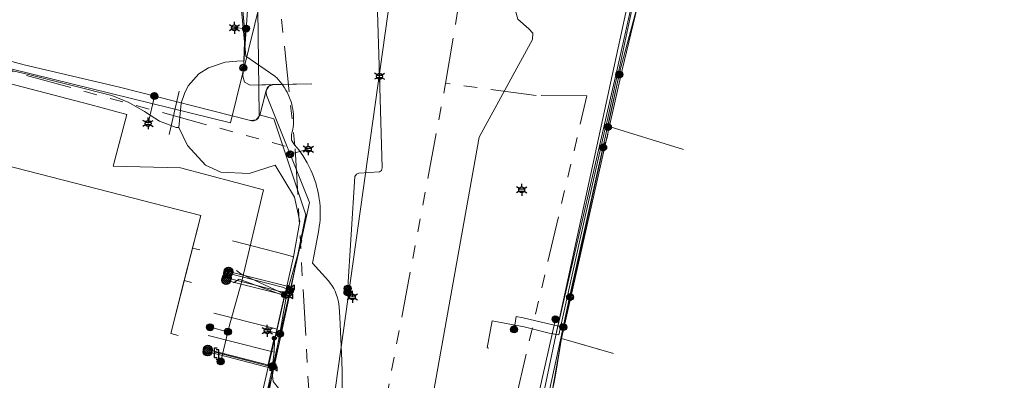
# Model space of a CAD drawing. Header units: metres. Extents: x 197355 to 199157, y 355772 to 356286.
# Tile 259 of 303: x 198695 to 198824, y 355919 to 355966. Entities that reach past the tile are written whole.
import ezdxf
from ezdxf.enums import TextEntityAlignment as Align
from ezdxf.lldxf.tags import DXFTag

# ---------------------------------------------------------------- set-up
doc = ezdxf.new("R2010")
doc.units = ezdxf.units.M
doc.linetypes.add('RI-GWA', pattern=[18.45, 6, -1.8, 1.75, -1.8, 1.75, -1.8, 1.75, -1.8])
for name, color, linetype, lineweight in [('B-WE-KL-DATA_HULPSTUK_KPNB.V.-S', 90, 'Continuous', 25), ('B-WE-KL-DATA_KABELBUNDEL_KPNB.V.-G', 90, 'Continuous', 18), ('B-WE-KL-DATA_KABELBUNDEL_ZIGGOB.V.-G', 94, 'Continuous', 18), ('B-WE-KL-DATA_TELECOM_REGGEFIBEROPERATORB.V.-G', 90, 'KL-TELECOM-ALGEMEEN-N', 18), ('B-WE-KL-DATA_TELECOM_TMOBILENETHERLANDSB.V.-G', 128, 'KL-TELECOM-ALGEMEEN-N', 18), ('B-WE-KL-DATA_TELECOM_ZIGGOB.V.-G', 94, 'KL-TELECOM-ALGEMEEN-N', 18), ('B-WE-KL-DATA_ZIGGOB.V.-G', 94, 'KL-DATA-N', 18), ('B-WE-KL-ET_LS_ENEXISNETBEHEERB.V.-G', 190, 'KL-LS-N', 18), ('B-WE-KL-ET_LS_HULPSTUK_ENEXISNETBEHEERB.V.-G', 190, 'Continuous', 18), ('B-WE-KL-ET_LS_HULPSTUK_ENEXISNETBEHEERB.V.-S', 190, 'Continuous', 25), ('B-WE-KL-ET_LS_KABELBUNDEL_ENEXISNETBEHEERB.V.-G', 190, 'KL-BUNDEL-N', 18), ('B-WE-KL-GAS_HULPSTUK_ENEXISNETBEHEERB.V.-S', 30, 'Continuous', 25), ('B-WE-KL-GAS_LD_ENEXISNETBEHEERB.V.-G', 50, 'KL-GAS-LD-N', 18), ('B-WE-KL-GAS_LD_HOOFDLEIDING_100 MBAR_PE_ENEXISNETBEHEERB.V.-G', 50, 'KL-GAS-LD-N', 18), ('B-WE-KL-GAS_LD_HOOFDLEIDING_100 MBAR_PVC_ENEXISNETBEHEERB.V.-G', 50, 'KL-GAS-LD-N', 18), ('B-WE-KL-WATER_HULPSTUK_NVWATERLEIDINGMAATSCHAPPIJLIMBURG-S', 170, 'Continuous', 25), ('B-WE-KL-WATER_TRANSPORTLEIDING_NVWATERLEIDINGMAATSCHAPPIJLIMBURG-G', 170, 'KL-WATER-TR-N', 18), ('B-WE-RI-GWA_GEMEENTEROERMOND-G', 30, 'RI-GWA', 18)]:
    doc.layers.add(name, color=color, linetype=linetype, lineweight=lineweight)
doc.styles.add('NLCS-ISO', font='NLCS-ISO.ttf')
doc.styles.get("Standard").update_dxf_attribs({"font": 'isocp.shx'})
doc.linetypes.add('KL-BUNDEL-N', pattern='A,28,-5,[103,NLCS.SHX,S=1.25,R=0,X=0,Y=0],-5,[103,NLCS.SHX,S=1.25,R=0,X=0,Y=0],-5,[103,NLCS.SHX,S=1.25,R=0,X=0,Y=0],-5,[103,NLCS.SHX,S=1.25,R=0,X=0,Y=0],-5', length=53)
tags = doc.linetypes.add('KL-DATA-N', pattern='A,4,-1,[101,NLCS.SHX,S=0.5,R=0,X=0,Y=0],-1,4,-1,["D",Standard,S=1,R=0,X=-0.25,Y=-0.5],-1.5', length=12.5).pattern_tags.tags
tags[18] = DXFTag(74, 10)
tags = doc.linetypes.add('KL-GAS-LD-N', pattern='A,4,-1,[69,NLCS.SHX,S=0.5,R=0,X=0,Y=0],-1,4,-1,["L",Standard,S=1,R=0,X=0.25,Y=-0.5],-2', length=13).pattern_tags.tags
tags[18] = DXFTag(74, 10)
tags = doc.linetypes.add('KL-LS-N', pattern='A,4,-1,[103,NLCS.SHX,S=0.75,R=0,X=0,Y=0],-1,4,-1,["L",Standard,S=1,R=0,X=0,Y=-0.5],-2', length=13).pattern_tags.tags
tags[18] = DXFTag(74, 10)
doc.linetypes.add('KL-TELECOM-ALGEMEEN-N', pattern='A,7,-1,[101,NLCS.SHX,S=0.5,R=0,X=0,Y=0],-1', length=9)
doc.linetypes.add('KL-WATER-TR-N', pattern='A,7,-0.5,[168,NLCS.SHX,S=0.75,R=0,X=0.75,Y=0],-2,[168,NLCS.SHX,S=0.75,R=0,X=0.75,Y=0],-2', length=11.5)

# ---------------------------------------------------------------- blocks, each defined once
blk = doc.blocks.new('SKL-ET_HULP_MOF-SO')
h = blk.add_hatch()
h.set_pattern_fill('ANSI31', color=256, scale=6, style=0)
h.set_pattern_definition([(45, (-2.25, -126.982), (-0.53033, 0.53033), [])])
edge = h.paths.add_edge_path()
edge.add_arc((0, 0), 2.25, 0, 360)
at = {"linetype": 'Continuous'}
blk.add_circle((0, 0), 2.25, dxfattribs=at)
blk = doc.blocks.new('SKL-WTB_HULP_AANSLUITPUNT-SO')
h = blk.add_hatch()
h.set_pattern_fill('ANSI31', color=256, scale=3, style=0)
h.set_pattern_definition([(45, (-1.125, -63.491), (-0.265165, 0.265165), [])])
edge = h.paths.add_edge_path()
edge.add_arc((0, 0), 1.12, 0, 360)
at = {"linetype": 'Continuous'}
blk.add_circle((0, 0), 1.12, dxfattribs=at)
blk = doc.blocks.new('SKL-WTB_HULP_AFSLUITER-SO')
for p, q in [((2.3, 1.37), (-2.3, -1.37)), ((-2.3, 1.37), (2.3, -1.37)), ((2.3, -1.37), (2.3, 1.37))]:
    blk.add_line(p, q)
at = {"ltscale": 0.1}
blk.add_line((-2.3, -1.37), (-2.3, 1.37), dxfattribs=at)
blk = doc.blocks.new('SKL-WTB_HULP_VERLOOPSTUK-SO')
for p, q in [((-0.54, -0.38), (-0.54, 0.87)), ((-0.54, 0.87), (-0.19, 0.87)), ((0.05, 0.6), (-0.3, 0.6)), ((0.05, -0.65), (0.05, 0.6)), ((-0.54, -0.38), (-0.19, -0.38)), ((0.05, -0.65), (-0.3, -0.65))]:
    blk.add_line(p, q)
blk = doc.blocks.new('SKL-ET_HULP_AANSLUITPUNT-SO')
h = blk.add_hatch()
h.set_pattern_fill('ANSI31', color=256, scale=30, style=0)
h.set_pattern_definition([(45, (-11.25, -634.91), (-2.65165, 2.65165), [])])
edge = h.paths.add_edge_path()
edge.add_arc((0, 0), 11.2, 0, 360)
at = {"linetype": 'Continuous'}
blk.add_circle((0, 0), 11.2, dxfattribs=at)
blk = doc.blocks.new('B-SIE-WEG_LICHTMAST-SO')
at = {"ltscale": 0.1}
for p, q in [((-0.33, 0.19), (-0.67, 0.39)), ((0, 0.39), (0, 0.77)), ((0.33, 0.19), (0.67, 0.39)), ((-0.33, -0.19), (-0.67, -0.39)), ((0, -0.39), (0, -0.77)), ((0.33, -0.19), (0.67, -0.39))]:
    blk.add_line(p, q, dxfattribs=at)
at = {"flags": 128}
for points in [[(-0.35, 0.15), (0.35, 0.15)], [(-0.35, -0.15), (0.35, -0.15)]]:
    blk.add_lwpolyline(points, dxfattribs=at)
at = {"ltscale": 0.1}
blk.add_circle((0, 0), 0.386, dxfattribs=at)
at = {"style": 'NLCS-ISO'}
blk.add_attdef('TYPE', text='', height=0.549, dxfattribs=at).set_placement((0, 0.77), align=Align.BOTTOM_CENTER)
blk = doc.blocks.new('SIE-WEG_AFVALBAK_TYPE_01')
for radius in [0.25, 0.156]:
    blk.add_circle((0, 0), radius)

msp = doc.modelspace()

# ---------------------------------------------------------------- linework, layer by layer
at = {"layer": 'B-WE-KL-DATA_KABELBUNDEL_KPNB.V.-G', "flags": 128}
for points in [[(198773.29, 355959.002), (198773.411, 355959.555), (198773.421, 355959.602), (198777.596, 355975.184), (198777.638, 355975.389), (198777.828, 355976.33)], [(198777.596, 355975.183), (198773.421, 355959.601), (198773.411, 355959.555), (198766.787, 355929.868), (198765.934, 355925.946), (198765.658, 355924.68), (198764.075, 355917.294)], [(198687.263, 355959.57), (198690.829, 355958.488), (198696.271, 355957.077), (198703.956, 355955.083), (198708.803, 355953.786), (198707.021, 355947.011), (198715.818, 355946.789), (198726.711, 355943.902), (198723.836, 355931.955), (198722.318, 355926.512), (198722.032, 355925.335)], [(198773.279, 355958.966), (198771.754, 355952.132)], [(198771.792, 355952.146), (198773.29, 355959.002)], [(198773.289, 355958.999), (198771.792, 355952.146)], [(198714.332, 355951.148), (198715.655, 355956.819)], [(198771.177, 355949.456), (198771.217, 355949.635), (198771.263, 355949.796), (198771.417, 355950.062), (198771.547, 355950.34), (198771.653, 355950.628), (198771.733, 355950.925), (198771.787, 355951.227), (198771.815, 355951.533), (198771.817, 355951.84), (198771.792, 355952.146)], [(198766.787, 355929.868), (198771.142, 355949.387)], [(198771.178, 355949.459), (198766.846, 355929.87)], [(198766.846, 355929.87), (198771.177, 355949.456)], [(198765.947, 355925.942), (198766.846, 355929.87)], [(198759.5, 355925.652), (198759.796, 355927.325), (198760.69, 355927.165), (198764.59, 355926.26), (198765.934, 355925.946), (198765.947, 355925.943)], [(198764.59, 355926.26), (198760.69, 355927.165)], [(198722.032, 355925.336), (198719.695, 355925.926)], [(198763.735, 355915.743), (198763.795, 355916.015), (198764.075, 355917.294), (198765.658, 355924.68), (198765.947, 355925.942)], [(198722.032, 355925.335), (198721.089, 355921.45)]]:
    msp.add_lwpolyline(points, dxfattribs=at)
at = {"layer": 'B-WE-KL-DATA_KABELBUNDEL_ZIGGOB.V.-G', "flags": 128}
for points in [[(198779.772, 355982.919), (198778.724, 355982.404), (198777.879, 355981.73), (198777.272, 355980.925), (198776.927, 355980.019), (198764.987, 355924.877)], [(198764.987, 355924.877), (198773.071, 355959.862), (198777.534, 355979.885), (198777.848, 355980.83), (198778.345, 355981.674), (198778.997, 355982.37), (198779.768, 355982.88)], [(198765.724, 355924.458), (198773.652, 355959.64), (198777.405, 355975.241), (198778.992, 355978.528), (198779.768, 355982.88)], [(198686.682, 355948.708), (198718.497, 355940.566), (198717.405, 355936.299)], [(198717.405, 355936.299), (198716.313, 355932.031)], [(198717.405, 355936.299), (198718.373, 355936.046)], [(198716.313, 355932.031), (198714.544, 355925.117), (198715.513, 355924.869)], [(198717.282, 355931.783), (198716.313, 355932.031)], [(198723.032, 355847.208), (198723.637, 355850.676), (198727.059, 355849.689), (198734.459, 355847.911), (198737.726, 355847.672), (198738.352, 355853.333), (198738.693, 355855.44), (198739.044, 355856.997), (198739.688, 355857.917), (198755.89, 355891.258), (198757.306, 355894.441), (198759.106, 355899.135), (198760.504, 355903.703), (198764.987, 355924.877)], [(198751.938, 355876.231), (198755.955, 355889.46), (198757.185, 355891.588), (198758.439, 355894.412), (198759.701, 355897.892), (198760.952, 355901.981), (198762.176, 355906.621), (198763.355, 355911.747), (198764.472, 355917.288), (198765.724, 355924.458)], [(198765.724, 355924.458), (198767.261, 355924.018)], [(198767.261, 355924.018), (198772.526, 355922.511)]]:
    msp.add_lwpolyline(points, dxfattribs=at)
at = {"layer": 'B-WE-KL-DATA_TELECOM_REGGEFIBEROPERATORB.V.-G', "flags": 128}
for points in [[(198721.277, 355989.029), (198722.458, 355988.589), (198725.456, 355987.574), (198723.177, 355978.055), (198721.668, 355972.494), (198722.82, 355972.148), (198723.612, 355971.808), (198724.267, 355964.485), (198724.102, 355960.788), (198723.22, 355960.732), (198721.689, 355960.64), (198719.494, 355959.881), (198718.215, 355959.084), (198716.819, 355957.54), (198716.337, 355956.526), (198715.905, 355955.27), (198715.614, 355952.064), (198716.724, 355949.705), (198719.096, 355947.152), (198721.098, 355946.246), (198724.803, 355946.045), (198728.216, 355947.146), (198730.752, 355942.975), (198731.464, 355939.766), (198730.636, 355935.164)], [(198907.114, 355954.914), (198900.193, 355956.97), (198898.852, 355960.838), (198899.764, 355963.391), (198897.011, 355964.261), (198894.249, 355969.099), (198876.583, 355972.252), (198856.186, 355975.804), (198844.533, 355978.226), (198834.723, 355979.864), (198822.548, 355980.99), (198816.75, 355981.511), (198802.797, 355982.32), (198783.317, 355983.277), (198779.65, 355982.148), (198777.612, 355979.74), (198775.473, 355969.974), (198773.206, 355959.55), (198773.062, 355959.115), (198771.679, 355952.886), (198771.525, 355952.32)], [(198708.778, 355848.809), (198708.923, 355849.774), (198709.083, 355850.236), (198709.41, 355850.606), (198710.444, 355851.438), (198711.123, 355852.226), (198711.512, 355853.299), (198711.469, 355854.495), (198711.018, 355855.503), (198710.267, 355856.556), (198710.124, 355856.86), (198710.104, 355857.118), (198710.265, 355857.717), (198711.592, 355862.678), (198712.241, 355865.108), (198713.867, 355871.161), (198714.165, 355871.428), (198715.279, 355872.081), (198715.778, 355872.435), (198716.297, 355872.925), (198716.619, 355873.508), (198716.714, 355874.276), (198716.5, 355875.178), (198716.028, 355875.982), (198715.412, 355876.539), (198715.746, 355877.696), (198716.379, 355879.886), (198717.184, 355882.67), (198718.256, 355886.53), (198721.611, 355897.725), (198723.134, 355901.991), (198725.631, 355908.109), (198727.605, 355912.62), (198728.769, 355915.631), (198729.028, 355915.988), (198729.294, 355916.818), (198728.662, 355917.937), (198727.961, 355918.833), (198727.783, 355920.26), (198728.109, 355922.661), (198728.139, 355924.048), (198728.46, 355925.692), (198730.636, 355935.164), (198731.464, 355939.766), (198730.752, 355942.975), (198728.216, 355947.146), (198724.803, 355946.045), (198721.098, 355946.246), (198719.096, 355947.152), (198716.724, 355949.705), (198715.614, 355952.064), (198715.241, 355952.057), (198713.06, 355952.92), (198711.112, 355954.165), (198709.068, 355955.354), (198706.848, 355956.248), (198695.738, 355959.054), (198688.368, 355960.761), (198687.558, 355960.822), (198681.08, 355962.416), (198679.767, 355961.984), (198677.326, 355960.288), (198675.551, 355958.145), (198674.332, 355955.151), (198671.217, 355942.6), (198670.029, 355938.095), (198665.898, 355931.956), (198664.2, 355929.256), (198661.822, 355925.275), (198660.825, 355923.423), (198660.529, 355921.975), (198660.729, 355918.614), (198660.977, 355915.498), (198660.47, 355911.635), (198659.789, 355909.201), (198658.636, 355907.79), (198656.576, 355906.321), (198655.553, 355905.095), (198654.807, 355902.715), (198650.581, 355903.92), (198646.74, 355905.016), (198639.462, 355907.092), (198628.279, 355910.281), (198626.445, 355903.929), (198626.368, 355903.662), (198625.779, 355901.622)], [(198756.203, 355923.195), (198755.967, 355923.241), (198756.645, 355926.767), (198760.817, 355926.002), (198764.105, 355925.166), (198765.368, 355924.956), (198768.594, 355939.448), (198771.525, 355952.32)], [(198771.525, 355952.32), (198781.71, 355949.179)], [(198728.46, 355925.692), (198730.636, 355935.164), (198729.562, 355935.445), (198722.625, 355937.256)], [(198728.46, 355925.692), (198727.646, 355925.898), (198720.168, 355927.79)], [(198728.46, 355925.692), (198728.139, 355924.048), (198728.109, 355922.661)], [(198728.109, 355922.661), (198727.05, 355922.929), (198719.425, 355924.861)], [(198728.109, 355922.661), (198727.783, 355920.26), (198727.961, 355918.833), (198728.662, 355917.937), (198729.294, 355916.818), (198729.028, 355915.988), (198728.769, 355915.631), (198727.605, 355912.62)]]:
    msp.add_lwpolyline(points, dxfattribs=at)
at = {"layer": 'B-WE-KL-DATA_TELECOM_TMOBILENETHERLANDSB.V.-G', "flags": 128}
msp.add_lwpolyline([(198558.751, 356070.116), (198630.396, 356057.758), (198681.084, 356049.152), (198683.993, 356048.667), (198686.398, 356048.383), (198712.747, 356047.126), (198729.794, 356046.314), (198741.156, 356045.772), (198740.966, 356041.838), (198738.726, 356028.851), (198736.718, 356017.206), (198736.74, 356016.62), (198736.907, 356015.958), (198734.965, 356004.064), (198734.236, 356003.407), (198733.92, 356001.563), (198733.839, 356001.103), (198733.729, 356000.643), (198733.62, 356000.193), (198733.49, 355999.743), (198733.339, 355999.303), (198733.179, 355998.863), (198732.999, 355998.433), (198732.81, 355998.013), (198732.609, 355997.593), (198731.554, 355995.576), (198729.387, 355992.154), (198725.909, 355987.855), (198724.857, 355985.211), (198723.654, 355980.547), (198721.601, 355972.592), (198721.819, 355972.235), (198722.52, 355972.074), (198723.097, 355971.941), (198723.418, 355971.575), (198723.548, 355970.167), (198724.189, 355963.287), (198724.363, 355961.417), (198728.183, 355958.801), (198728.237, 355958.75), (198728.427, 355958.567), (198728.66, 355958.325), (198728.87, 355958.067), (198729.083, 355957.806), (198729.281, 355957.533), (198729.461, 355957.257), (198729.633, 355956.971), (198729.793, 355956.679), (198729.935, 355956.375), (198730.071, 355956.067), (198730.194, 355955.753), (198730.297, 355955.446), (198730.382, 355955.123), (198730.457, 355954.801), (198730.526, 355954.462), (198730.574, 355954.138), (198730.611, 355953.806), (198730.63, 355953.473), (198730.64, 355953.14), (198730.631, 355952.813), (198730.602, 355952.48), (198730.563, 355952.141), (198730.516, 355951.809), (198730.45, 355951.49), (198730.362, 355951.15), (198730.35, 355951.034), (198730.374, 355950.435), (198730.674, 355949.919), (198730.711, 355949.866), (198731.086, 355949.409), (198731.303, 355949.146), (198731.846, 355948.396), (198732.4, 355947.466), (198732.892, 355946.502), (198733.07, 355946.087), (198733.237, 355945.667), (198733.392, 355945.248), (198733.527, 355944.836), (198733.644, 355944.396), (198733.761, 355943.968), (198733.848, 355943.531), (198733.935, 355943.094), (198733.993, 355942.658), (198734.007, 355942.556), (198734.052, 355942.206), (198734.091, 355941.774), (198734.11, 355941.327), (198734.12, 355940.88), (198734.11, 355940.433), (198734.091, 355939.996), (198734.052, 355939.549), (198734.003, 355939.098), (198733.945, 355938.662), (198733.866, 355938.22), (198733.311, 355935.432), (198733.088, 355934.311), (198735.194, 355932), (198735.44, 355931.696), (198735.679, 355931.351), (198735.898, 355930.982), (198736.065, 355930.648), (198736.224, 355930.27), (198736.388, 355929.771), (198736.506, 355929.263), (198736.587, 355928.61), (198736.673, 355927.251), (198736.931, 355921.56), (198736.993, 355920.055), (198736.999, 355919.034), (198736.981, 355918.169), (198736.941, 355917.282), (198736.874, 355916.348), (198736.753, 355915.159), (198736.651, 355914.372), (198735.937, 355910.434), (198725.623, 355854.191), (198724.241, 355847.072)], dxfattribs=at)
at = {"layer": 'B-WE-KL-DATA_TELECOM_ZIGGOB.V.-G', "flags": 128}
for points in [[(198686.893, 355959.614), (198686.955, 355959.856), (198689.377, 355959.236), (198686.682, 355948.708), (198718.497, 355940.566), (198717.405, 355936.299), (198718.373, 355936.046)], [(198686.893, 355959.614), (198686.955, 355959.856), (198689.377, 355959.236), (198686.682, 355948.708), (198718.497, 355940.566), (198716.313, 355932.031), (198717.282, 355931.783)], [(198686.893, 355959.614), (198686.955, 355959.856), (198689.377, 355959.236), (198686.682, 355948.708), (198718.497, 355940.566), (198714.544, 355925.117), (198715.513, 355924.869)], [(198742.929, 355844.973), (198752.589, 355878.489), (198755.955, 355889.46), (198756.259, 355889.925), (198756.566, 355890.435), (198756.874, 355890.989), (198757.185, 355891.588), (198757.497, 355892.23), (198757.81, 355892.915), (198758.124, 355893.642), (198758.439, 355894.412), (198758.754, 355895.222), (198759.07, 355896.073), (198759.385, 355896.963), (198759.701, 355897.892), (198760.015, 355898.859), (198760.329, 355899.864), (198760.641, 355900.905), (198760.952, 355901.981), (198761.261, 355903.092), (198761.568, 355904.236), (198761.873, 355905.412), (198762.176, 355906.621), (198762.475, 355907.859), (198762.772, 355909.127), (198763.065, 355910.423), (198763.355, 355911.747), (198763.64, 355913.096), (198763.922, 355914.47), (198764.199, 355915.868), (198764.472, 355917.288), (198764.74, 355918.729), (198765.003, 355920.19), (198765.513, 355923.166), (198765.724, 355924.458), (198772.526, 355922.511)]]:
    msp.add_lwpolyline(points, dxfattribs=at)
at = {"layer": 'B-WE-KL-DATA_ZIGGOB.V.-G', "flags": 128}
for points in [[(198723.032, 355847.208), (198723.637, 355850.676), (198727.059, 355849.689), (198734.459, 355847.911), (198737.726, 355847.672), (198738.352, 355853.333), (198738.693, 355855.44), (198739.044, 355856.997), (198739.688, 355857.917), (198755.89, 355891.258), (198757.306, 355894.441), (198759.106, 355899.135), (198760.504, 355903.703), (198764.987, 355924.877), (198773.071, 355959.862), (198777.534, 355979.885), (198777.848, 355980.83), (198778.345, 355981.674), (198778.997, 355982.37), (198779.768, 355982.88), (198780.269, 355983.084), (198781.06, 355983.238), (198781.497, 355983.24), (198816.634, 355981.132), (198831.536, 355979.811), (198832.085, 355980.147), (198835.236, 355979.755), (198846.74, 355977.826), (198848.107, 355978.097), (198864.336, 355974.749), (198895.179, 355969.822), (198896.034, 355974.574), (198916.108, 355971.662), (198965.382, 355963.17), (199014.381, 355954.173)], [(198723.032, 355847.208), (198723.637, 355850.676), (198727.059, 355849.689), (198734.459, 355847.911), (198737.726, 355847.672), (198738.352, 355853.333), (198738.693, 355855.44), (198739.044, 355856.997), (198739.688, 355857.917), (198755.89, 355891.258), (198757.306, 355894.441), (198759.106, 355899.135), (198760.504, 355903.703), (198764.987, 355924.877), (198776.927, 355980.019), (198777.272, 355980.925), (198777.879, 355981.73), (198778.724, 355982.404), (198779.772, 355982.919), (198780.269, 355983.084), (198781.06, 355983.238), (198781.497, 355983.24), (198816.634, 355981.132), (198831.536, 355979.811), (198832.085, 355980.147), (198835.236, 355979.755), (198846.74, 355977.826), (198848.107, 355978.097), (198864.336, 355974.749), (198895.179, 355969.822), (198896.034, 355974.574), (198916.108, 355971.662), (198965.382, 355963.17), (199014.381, 355954.173)], [(198723.032, 355847.208), (198723.637, 355850.676), (198727.059, 355849.689), (198734.459, 355847.911), (198737.726, 355847.672), (198738.352, 355853.333), (198738.693, 355855.44), (198739.044, 355856.997), (198739.688, 355857.917), (198755.89, 355891.258), (198757.306, 355894.441), (198759.106, 355899.135), (198760.504, 355903.703), (198764.987, 355924.877), (198776.927, 355980.019), (198777.272, 355980.925), (198777.879, 355981.73), (198778.724, 355982.404), (198779.772, 355982.919), (198780.269, 355983.084), (198781.06, 355983.238), (198781.497, 355983.24), (198816.634, 355981.132), (198831.536, 355979.811), (198832.085, 355980.147), (198835.236, 355979.755), (198846.74, 355977.826), (198848.107, 355978.097), (198864.336, 355974.749), (198895.179, 355969.822), (198896.034, 355974.574), (198916.108, 355971.662), (198965.382, 355963.17), (199014.381, 355954.173)], [(198723.032, 355847.208), (198723.637, 355850.676), (198727.059, 355849.689), (198734.459, 355847.911), (198737.726, 355847.672), (198738.352, 355853.333), (198738.693, 355855.44), (198739.044, 355856.997), (198739.688, 355857.917), (198755.89, 355891.258), (198757.306, 355894.441), (198759.106, 355899.135), (198760.504, 355903.703), (198764.987, 355924.877), (198776.927, 355980.019), (198777.272, 355980.925), (198777.879, 355981.73), (198778.724, 355982.404), (198779.772, 355982.919), (198780.269, 355983.084), (198781.06, 355983.238), (198781.497, 355983.24), (198816.634, 355981.132), (198831.536, 355979.811), (198832.085, 355980.147), (198835.236, 355979.755), (198846.74, 355977.826), (198848.107, 355978.097), (198864.336, 355974.749), (198895.179, 355969.822), (198896.034, 355974.574), (198916.108, 355971.662), (198965.382, 355963.17), (199014.381, 355954.173)], [(198723.032, 355847.208), (198723.637, 355850.676), (198727.059, 355849.689), (198734.459, 355847.911), (198737.726, 355847.672), (198738.352, 355853.333), (198738.693, 355855.44), (198739.044, 355856.997), (198739.688, 355857.917), (198755.89, 355891.258), (198757.306, 355894.441), (198759.106, 355899.135), (198760.504, 355903.703), (198764.987, 355924.877), (198773.071, 355959.862), (198777.534, 355979.885), (198777.848, 355980.83), (198778.345, 355981.674), (198778.997, 355982.37), (198779.768, 355982.88), (198780.269, 355983.084), (198781.06, 355983.238), (198781.497, 355983.24), (198816.634, 355981.132), (198831.536, 355979.811), (198832.085, 355980.147), (198835.236, 355979.755), (198846.74, 355977.826), (198848.107, 355978.097), (198864.336, 355974.749), (198895.179, 355969.822), (198896.034, 355974.574), (198916.108, 355971.662), (198965.382, 355963.17), (199014.381, 355954.173)], [(198723.032, 355847.208), (198723.637, 355850.676), (198727.059, 355849.689), (198734.459, 355847.911), (198737.726, 355847.672), (198738.352, 355853.333), (198738.693, 355855.44), (198739.044, 355856.997), (198739.688, 355857.917), (198755.89, 355891.258), (198757.306, 355894.441), (198759.106, 355899.135), (198760.504, 355903.703), (198764.987, 355924.877), (198773.071, 355959.862), (198777.534, 355979.885), (198777.848, 355980.83), (198778.345, 355981.674), (198778.997, 355982.37), (198779.768, 355982.88), (198780.269, 355983.084), (198781.06, 355983.238), (198781.497, 355983.24), (198816.634, 355981.132), (198831.536, 355979.811), (198832.085, 355980.147), (198835.236, 355979.755), (198846.74, 355977.826), (198848.107, 355978.097), (198864.336, 355974.749), (198895.179, 355969.822), (198896.034, 355974.574), (198916.108, 355971.662), (198965.382, 355963.17), (199014.381, 355954.173)], [(198723.032, 355847.208), (198723.637, 355850.676), (198727.059, 355849.689), (198734.459, 355847.911), (198737.726, 355847.672), (198738.352, 355853.333), (198738.693, 355855.44), (198739.044, 355856.997), (198739.688, 355857.917), (198755.89, 355891.258), (198757.306, 355894.441), (198759.106, 355899.135), (198760.504, 355903.703), (198764.987, 355924.877), (198773.071, 355959.862), (198777.534, 355979.885), (198777.848, 355980.83), (198778.345, 355981.674), (198778.997, 355982.37), (198779.768, 355982.88), (198780.269, 355983.084), (198781.06, 355983.238), (198781.497, 355983.24), (198816.634, 355981.132), (198831.536, 355979.811), (198832.085, 355980.147), (198835.236, 355979.755), (198846.74, 355977.826), (198848.107, 355978.097), (198864.336, 355974.749), (198895.179, 355969.822), (198896.034, 355974.574), (198916.108, 355971.662), (198965.382, 355963.17), (199014.381, 355954.173)]]:
    msp.add_lwpolyline(points, dxfattribs=at)
at = {"layer": 'B-WE-KL-ET_LS_ENEXISNETBEHEERB.V.-G', "flags": 128}
for points in [[(198724.057, 355959.897), (198725.948, 355986.981), (198725.906, 355987.338), (198725.808, 355987.683), (198725.657, 355988.009), (198725.455, 355988.306), (198725.208, 355988.567), (198724.923, 355988.786), (198724.607, 355988.956), (198724.267, 355989.074), (198723.456, 355989.295), (198713.9, 355991.895), (198708.777, 355993.243), (198698.108, 355996.087), (198681.673, 356000.237), (198676.603, 356001.88), (198660.419, 356006.283), (198659.415, 356006.561), (198658.4, 356006.799), (198657.377, 356006.995), (198656.346, 356007.149), (198655.31, 356007.261), (198654.271, 356007.331), (198653.229, 356007.359), (198652.187, 356007.344), (198638.592, 356007.53), (198637.425, 356007.456), (198636.62, 356007.281)], [(198749.436, 355983.066), (198748.936, 355984.029), (198742.29, 355985.197), (198742.094, 355985.212), (198741.899, 355985.188), (198741.327, 355984.826), (198741.117, 355984.182), (198741.889, 355958.774)], [(198761.631, 355980.187), (198759.489, 355968.112), (198759.991, 355966.257), (198761.435, 355964.99), (198761.969, 355964.397), (198761.899, 355963.602), (198754.937, 355950.806), (198742.763, 355882.812), (198737.237, 355854.429)], [(198724.414, 355965.008), (198722.887, 355965.115)], [(198733.008, 355957.788), (198728.001, 355957.69), (198727.833, 355957.678), (198727.669, 355957.636), (198727.515, 355957.567), (198727.376, 355957.471), (198727.256, 355957.353), (198727.159, 355957.215), (198727.087, 355957.062), (198726.203, 355953.696), (198726.135, 355953.512), (198726.033, 355953.345), (198725.899, 355953.201), (198725.741, 355953.086), (198725.562, 355953.004), (198725.372, 355952.959), (198725.176, 355952.951), (198724.982, 355952.982), (198707.853, 355957.353), (198695.332, 355960.256), (198683.632, 355963.419), (198683.168, 355963.511), (198682.699, 355963.572), (198682.228, 355963.601), (198681.755, 355963.598), (198681.283, 355963.564), (198680.815, 355963.497), (198680.353, 355963.399), (198679.898, 355963.27), (198679.453, 355963.111), (198679.019, 355962.922), (198678.6, 355962.704), (198678.196, 355962.459), (198677.809, 355962.186), (198677.442, 355961.888), (198677.096, 355961.567), (198676.772, 355961.222), (198676.607, 355960.984), (198676.204, 355960.395), (198675.147, 355958.776), (198674.139, 355957.125), (198673.181, 355955.445), (198672.275, 355953.736), (198671.861, 355952.912), (198671.301, 355951.746), (198670.764, 355950.57), (198670.251, 355949.382), (198669.763, 355948.185), (198663.809, 355932.386), (198656.574, 355922.085), (198646.926, 355905.711), (198646.778, 355905.535), (198646.581, 355905.416), (198646.356, 355905.367), (198646.128, 355905.394), (198636.856, 355908.08), (198635.894, 355908.353), (198628.281, 355910.469), (198628.086, 355910.484), (198627.899, 355910.425), (198627.749, 355910.299), (198627.658, 355910.126), (198625.056, 355901.44), (198624.965, 355901.266), (198624.814, 355901.14), (198624.627, 355901.08), (198624.431, 355901.095), (198623.875, 355901.272), (198612.035, 355904.293), (198582.337, 355911.542), (198549.169, 355920.258), (198549.016, 355920.277), (198548.864, 355920.248), (198548.728, 355920.173), (198548.622, 355920.061), (198546.91, 355913.748), (198546.852, 355913.543), (198546.838, 355913.33), (198546.869, 355913.12), (198546.944, 355912.92), (198547.059, 355912.741), (198547.209, 355912.589), (198547.387, 355912.473), (198547.769, 355912.329), (198547.935, 355912.228), (198548.079, 355912.097), (198548.194, 355911.94), (198548.277, 355911.764), (198548.324, 355911.575), (198548.333, 355911.381), (198548.305, 355911.188), (198547.118, 355906.814)], [(198733.008, 355957.788), (198728.001, 355957.69), (198727.376, 355957.471), (198727.043, 355956.899), (198726.203, 355953.696), (198725.741, 355953.086), (198724.982, 355952.982), (198707.853, 355957.353), (198695.332, 355960.256), (198683.632, 355963.419), (198679.898, 355963.27), (198676.772, 355961.222), (198676.204, 355960.395)], [(198733.008, 355957.788), (198724.931, 355957.629), (198724.202, 355957.992), (198723.979, 355958.775), (198724.057, 355959.897)], [(198741.889, 355958.774), (198742.253, 355946.786), (198742.161, 355946.465), (198741.897, 355946.262), (198739.184, 355946.094), (198738.857, 355945.952), (198738.641, 355945.667), (198737.689, 355930.493)], [(198733.008, 355957.788), (198728.001, 355957.69), (198727.376, 355957.471), (198727.043, 355956.899), (198727.025, 355956.606), (198727.092, 355956.32), (198732.696, 355942.253), (198731.364, 355936), (198727.765, 355920.245), (198723.731, 355902.514), (198717.101, 355881.625), (198713.472, 355868.629), (198712.763, 355866.514), (198712.093, 355864.387), (198711.847, 355863.569), (198711.112, 355860.996), (198710.433, 355858.407), (198708.789, 355848.808)], [(198733.008, 355957.788), (198728.001, 355957.69), (198727.376, 355957.471), (198727.043, 355956.899), (198727.025, 355956.606), (198727.092, 355956.32), (198732.696, 355942.253), (198731.364, 355936), (198727.765, 355920.245), (198726.674, 355915.451)], [(198712.407, 355956.191), (198711.573, 355952.606)], [(198730.177, 355948.575), (198732.56, 355949.232)], [(198730.161, 355930.734), (198729.989, 355930.658), (198729.048, 355930.58), (198721.889, 355932.41)], [(198730.161, 355930.734), (198730.104, 355930.77), (198729.197, 355931.161), (198722.037, 355932.992)], [(198737.72, 355930.987), (198737.914, 355930.953), (198738.367, 355930.368), (198738.331, 355929.904)], [(198749.198, 355879.08), (198750.089, 355880.582), (198751.015, 355882.77), (198751.837, 355884.593), (198754.901, 355890.978), (198755.738, 355892.794), (198757.316, 355896.363), (198758.049, 355898.222), (198758.565, 355899.707), (198759.126, 355901.625), (198759.595, 355903.589), (198760.053, 355905.536), (198762.36, 355915.523), (198762.805, 355917.473), (198764.942, 355926.969)], [(198728.869, 355925.079), (198727.182, 355925.464)], [(198727.901, 355920.839), (198719.392, 355923.024)]]:
    msp.add_lwpolyline(points, dxfattribs=at)
at = {"layer": 'B-WE-KL-ET_LS_HULPSTUK_ENEXISNETBEHEERB.V.-G', "flags": 128}
msp.add_lwpolyline([(198741.897, 355946.262), (198739.184, 355946.094)], dxfattribs=at)
at = {"layer": 'B-WE-KL-ET_LS_KABELBUNDEL_ENEXISNETBEHEERB.V.-G', "flags": 128}
for points in [[(198724.057, 355959.897), (198725.948, 355986.981), (198725.906, 355987.338), (198725.808, 355987.683), (198725.657, 355988.009), (198725.455, 355988.306), (198725.208, 355988.567), (198724.923, 355988.786), (198724.607, 355988.956), (198724.267, 355989.074), (198723.456, 355989.295), (198713.9, 355991.895), (198708.777, 355993.243), (198698.108, 355996.087), (198681.673, 356000.237), (198676.603, 356001.88), (198660.419, 356006.283), (198659.415, 356006.561), (198658.4, 356006.799), (198657.377, 356006.995), (198656.346, 356007.149), (198655.31, 356007.261), (198654.271, 356007.331), (198653.229, 356007.359), (198652.187, 356007.344), (198638.592, 356007.53), (198637.425, 356007.456), (198636.62, 356007.281)], [(198749.436, 355983.066), (198748.936, 355984.029), (198742.29, 355985.197), (198742.094, 355985.212), (198741.899, 355985.188), (198741.327, 355984.826), (198741.117, 355984.182), (198741.889, 355958.774)], [(198761.631, 355980.187), (198759.489, 355968.112), (198759.991, 355966.257), (198761.435, 355964.99), (198761.969, 355964.397), (198761.899, 355963.602), (198754.937, 355950.806), (198742.763, 355882.812), (198737.237, 355854.429)], [(198727.043, 355956.899), (198726.203, 355953.696), (198725.741, 355953.086), (198724.982, 355952.982), (198707.853, 355957.353), (198695.332, 355960.256), (198683.632, 355963.419), (198679.898, 355963.27), (198676.772, 355961.222), (198676.204, 355960.395)], [(198728.001, 355957.69), (198724.931, 355957.629), (198724.202, 355957.992), (198723.979, 355958.775), (198724.057, 355959.897)], [(198741.889, 355958.774), (198742.253, 355946.786), (198742.161, 355946.465), (198741.897, 355946.262)], [(198727.043, 355956.899), (198727.025, 355956.606), (198727.092, 355956.32), (198732.696, 355942.253), (198731.364, 355936), (198727.765, 355920.245), (198726.674, 355915.451)], [(198727.043, 355956.899), (198727.376, 355957.471), (198728.001, 355957.69)], [(198733.008, 355957.788), (198728.001, 355957.69)], [(198741.897, 355946.262), (198739.184, 355946.094)], [(198739.184, 355946.094), (198738.857, 355945.952), (198738.641, 355945.667), (198737.689, 355930.493)], [(198749.198, 355879.08), (198750.089, 355880.582), (198751.015, 355882.77), (198751.837, 355884.593), (198754.901, 355890.978), (198755.738, 355892.794), (198757.316, 355896.363), (198758.049, 355898.222), (198758.565, 355899.707), (198759.126, 355901.625), (198759.595, 355903.589), (198760.053, 355905.536), (198762.36, 355915.523), (198762.805, 355917.473), (198764.942, 355926.969)]]:
    msp.add_lwpolyline(points, dxfattribs=at)
at = {"layer": 'B-WE-KL-GAS_LD_ENEXISNETBEHEERB.V.-G', "flags": 128}
for points in [[(198730.059, 355929.979), (198723.259, 355931.711), (198721.804, 355932.073)], [(198730.304, 355931.155), (198722.098, 355933.232)], [(198720.805, 355922.351), (198719.353, 355922.726)]]:
    msp.add_lwpolyline(points, dxfattribs=at)
at = {"layer": 'B-WE-KL-GAS_LD_HOOFDLEIDING_100 MBAR_PE_ENEXISNETBEHEERB.V.-G', "flags": 128}
msp.add_lwpolyline([(198728.02, 355920.485), (198720.805, 355922.351)], dxfattribs=at)
at = {"layer": 'B-WE-KL-GAS_LD_HOOFDLEIDING_100 MBAR_PVC_ENEXISNETBEHEERB.V.-G', "flags": 128}
msp.add_lwpolyline([(198725.721, 355984.807), (198726.114, 355953.732), (198728.065, 355953.211), (198732.235, 355940.649), (198730.162, 355930.456), (198727.958, 355920.196), (198727.869, 355919.712), (198726.872, 355916.288)], dxfattribs=at)
at = {"layer": 'B-WE-KL-WATER_TRANSPORTLEIDING_NVWATERLEIDINGMAATSCHAPPIJLIMBURG-G', "flags": 128}
for points in [[(198624.996, 355900.772), (198625.155, 355901.298), (198625.668, 355902.988), (198627.696, 355910.293), (198655.511, 355902.361), (198657.567, 355912.268), (198660.184, 355914.604), (198667.191, 355940.675), (198667.776, 355942.849), (198670.491, 355952.951), (198671.103, 355955.229), (198674.181, 355957.677), (198675.373, 355958.624), (198676.004, 355959.106), (198677.429, 355960.195), (198680.749, 355962.9), (198722.391, 355952.669), (198731.097, 355988.104), (198679.872, 356000.689), (198667.675, 356004.104), (198635.939, 356007.792), (198635.146, 356007.896)], [(198725.317, 355846.951), (198728.038, 355860.477), (198745.571, 355985.315)], [(198709.702, 355848.705), (198711.788, 355861.199), (198712.202, 355863.606), (198715.114, 355873.595), (198718.1, 355883.857), (198722.735, 355899.947), (198726.792, 355914.097), (198728.73, 355924.641), (198729.804, 355930.598), (198730.009, 355931.312), (198731.725, 355937.289)], [(198729.373, 355930.287), (198723.709, 355932.912), (198723.166, 355933.375)], [(198729.333, 355930.095), (198723.505, 355932.202), (198722.754, 355931.753)], [(198730.009, 355931.312), (198729.961, 355931.324), (198729.815, 355931.361)], [(198715.426, 355877.087), (198717.404, 355884.158), (198719.675, 355892.275), (198721.991, 355900.004), (198723.046, 355903.523), (198725.327, 355912.105), (198725.87, 355914.47), (198728.21, 355924.674), (198729.412, 355929.911), (198729.457, 355930.106), (198729.501, 355930.301)], [(198729.412, 355929.911), (198729.392, 355929.957), (198729.333, 355930.095)], [(198729.457, 355930.106), (198729.436, 355930.151), (198729.373, 355930.287)], [(198729.804, 355930.598), (198729.756, 355930.61), (198729.61, 355930.647)], [(198728.098, 355924.508), (198727.263, 355920.886), (198720.371, 355922.667)], [(198728.21, 355924.674), (198728.182, 355924.633), (198728.098, 355924.508)], [(198728.73, 355924.641), (198728.682, 355924.653), (198728.536, 355924.69)]]:
    msp.add_lwpolyline(points, dxfattribs=at)
at = {"layer": 'B-WE-RI-GWA_GEMEENTEROERMOND-G', "flags": 128}
for points in [[(198750.536, 355957.848), (198756.668, 355994.511)], [(198727.503, 355981.047), (198730.837, 355949.277)], [(198677.847, 355963.714), (198730.837, 355949.277)], [(198741.379, 355909.129), (198750.536, 355957.848)], [(198762.392, 355956.242), (198750.536, 355957.848)], [(198755.489, 355898.616), (198769.049, 355956.22)], [(198769.049, 355956.22), (198762.392, 355956.242)], [(198730.837, 355949.277), (198733, 355911)]]:
    msp.add_lwpolyline(points, dxfattribs=at)

# ---------------------------------------------------------------- block references
at = {"layer": 'B-WE-KL-DATA_HULPSTUK_KPNB.V.-S', "xscale": 0.2, "yscale": 0.2, "zscale": 0.2}
for p in [(198773.29, 355959.002), (198773.29, 355959.002), (198771.792, 355952.146), (198771.792, 355952.146), (198771.177, 355949.456), (198771.177, 355949.456), (198766.846, 355929.87), (198766.846, 355929.87), (198719.695, 355925.926), (198722.032, 355925.336), (198722.032, 355925.335), (198722.032, 355925.335), (198759.5, 355925.652), (198765.947, 355925.943), (198765.947, 355925.942), (198765.947, 355925.942), (198721.089, 355921.45)]:
    msp.add_blockref('SKL-ET_HULP_MOF-SO', p, dxfattribs=at)
at = {"layer": 'B-WE-KL-ET_LS_HULPSTUK_ENEXISNETBEHEERB.V.-S'}
for p in [(198722.887, 355965.115), (198741.889, 355958.774), (198711.573, 355952.606), (198732.56, 355949.232), (198760.505, 355943.908), (198738.331, 355929.904), (198727.182, 355925.464)]:
    msp.add_blockref('B-SIE-WEG_LICHTMAST-SO', p, dxfattribs=at)
for name, p, xscale, yscale, zscale in [('SKL-ET_HULP_MOF-SO', (198724.414, 355965.008), 0.2, 0.2, 0.2), ('SKL-ET_HULP_MOF-SO', (198724.057, 355959.897), 0.2, 0.2, 0.2), ('SKL-ET_HULP_MOF-SO', (198712.407, 355956.191), 0.2, 0.2, 0.2), ('SKL-ET_HULP_MOF-SO', (198730.177, 355948.575), 0.2, 0.2, 0.2), ('SKL-ET_HULP_AANSLUITPUNT-SO', (198722.037, 355932.992), 0.05, 0.05, 0.05), ('SKL-ET_HULP_AANSLUITPUNT-SO', (198721.889, 355932.41), 0.05, 0.05, 0.05), ('SKL-ET_HULP_MOF-SO', (198730.161, 355930.734), 0.2, 0.2, 0.2), ('SKL-ET_HULP_MOF-SO', (198737.689, 355930.493), 0.2, 0.2, 0.2), ('SKL-ET_HULP_MOF-SO', (198737.72, 355930.987), 0.2, 0.2, 0.2), ('SKL-ET_HULP_MOF-SO', (198764.942, 355926.969), 0.2, 0.2, 0.2), ('SKL-ET_HULP_MOF-SO', (198728.869, 355925.079), 0.2, 0.2, 0.2), ('SKL-ET_HULP_AANSLUITPUNT-SO', (198719.392, 355923.024), 0.05, 0.05, 0.05), ('SKL-ET_HULP_MOF-SO', (198727.901, 355920.839), 0.2, 0.2, 0.2)]:
    msp.add_blockref(name, p, dxfattribs=dict(at, xscale=xscale, yscale=yscale, zscale=zscale))
at = {"layer": 'B-WE-KL-GAS_HULPSTUK_ENEXISNETBEHEERB.V.-S'}
for name, p, xscale, yscale, zscale in [('SKL-WTB_HULP_AANSLUITPUNT-SO', (198722.098, 355933.232), 0.5, 0.5, 0.5), ('SKL-WTB_HULP_AANSLUITPUNT-SO', (198721.804, 355932.073), 0.5, 0.5, 0.5), ('SKL-WTB_HULP_AFSLUITER-SO', (198730.304, 355931.155), 0.2, 0.2, 0.2), ('SKL-WTB_HULP_AFSLUITER-SO', (198730.059, 355929.979), 0.2, 0.2, 0.2), ('SKL-WTB_HULP_AANSLUITPUNT-SO', (198719.353, 355922.726), 0.5, 0.5, 0.5), ('SKL-WTB_HULP_AFSLUITER-SO', (198728.02, 355920.485), 0.2, 0.2, 0.2)]:
    msp.add_blockref(name, p, dxfattribs=dict(at, xscale=xscale, yscale=yscale, zscale=zscale))
msp.add_blockref('SKL-WTB_HULP_VERLOOPSTUK-SO', (198720.805, 355922.351), dxfattribs=at)
at = {"layer": 'B-WE-KL-WATER_HULPSTUK_NVWATERLEIDINGMAATSCHAPPIJLIMBURG-S'}
for p in [(198729.333, 355930.095), (198729.373, 355930.287), (198728.098, 355924.508)]:
    msp.add_blockref('SIE-WEG_AFVALBAK_TYPE_01', p, dxfattribs=at)

doc.saveas('drawing.dxf')
